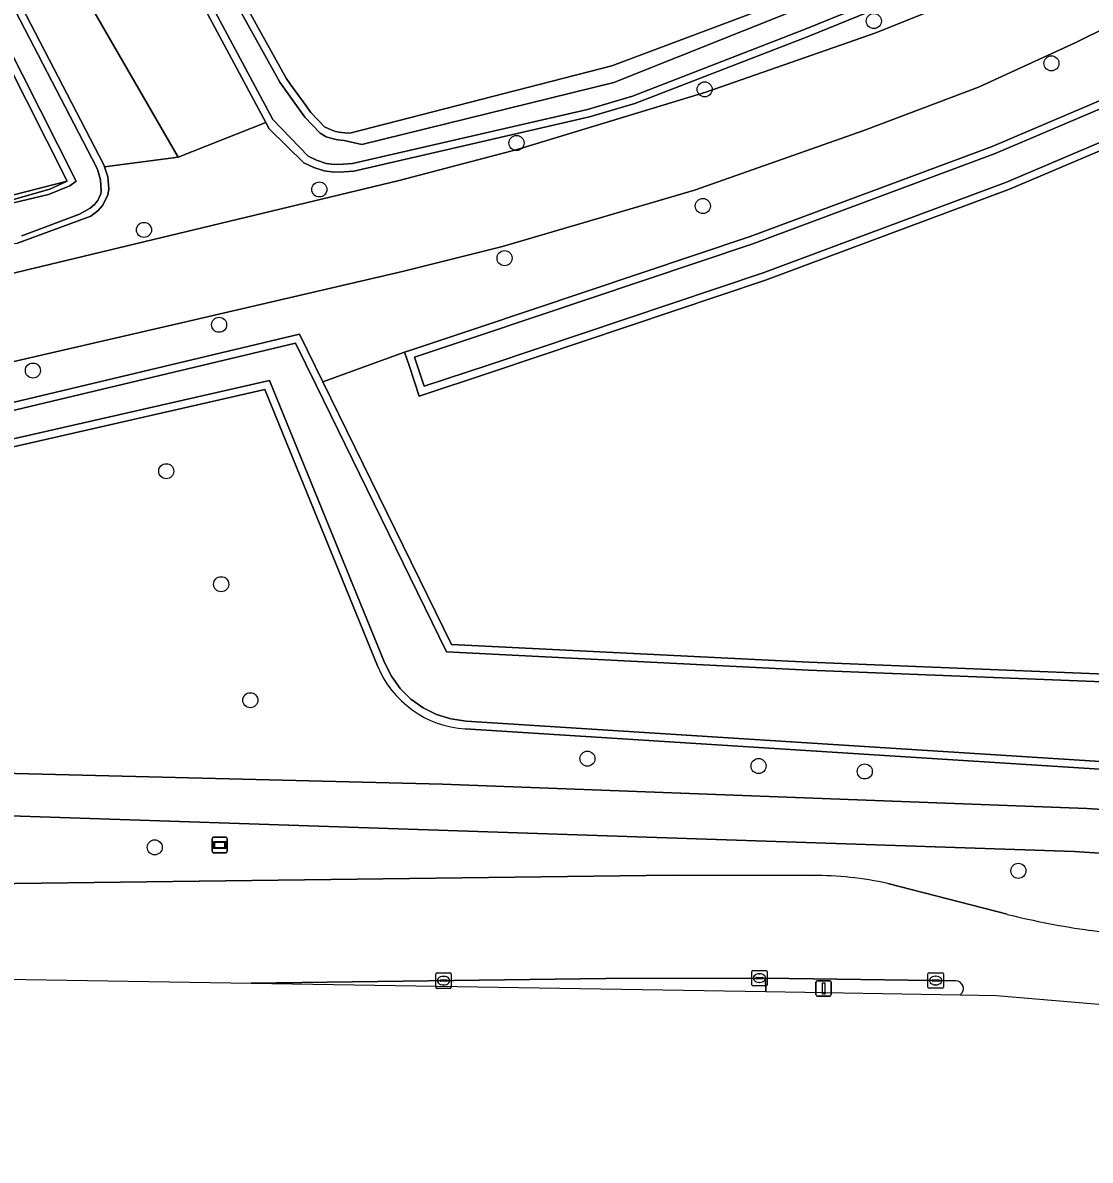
# Model space of a CAD drawing. Extents: x 162396 to 163643, y 386452 to 387406.
# Drawn here: x 163338.6 to 163407.9, y 386510.7 to 386584.5 of the extents above; entities that cross this region are included whole.
import ezdxf

# ---------------------------------------------------------------- set-up
doc = ezdxf.new("R2010")
doc.units = 0
for name, color, linetype in [('IMGEO_Berm_groen', 7, 'Continuous'), ('IMGEO_Boom', 7, 'Continuous'), ('IMGEO_Fietspad_gesloten', 7, 'Continuous'), ('IMGEO_Greppel_droge_sloot', 7, 'Continuous'), ('IMGEO_Groenvoorziening', 7, 'Continuous'), ('IMGEO_Kolk', 7, 'Continuous'), ('IMGEO_Lichtmast', 7, 'Continuous'), ('IMGEO_Loofbos', 7, 'Continuous'), ('IMGEO_Oever', 7, 'Continuous'), ('IMGEO_Rijbaan_lokaal_gesloten', 7, 'Continuous'), ('IMGEO_Rijbaan_regionaal_gesloten', 7, 'Continuous'), ('IMGEO_Verkeerseiland_gesloten', 7, 'Continuous'), ('IMGEO_Verklikker', 7, 'Continuous'), ('IMGEO_Waterloop', 7, 'Continuous')]:
    doc.layers.add(name, color=color, linetype=linetype)

msp = doc.modelspace()

# ---------------------------------------------------------------- linework, layer by layer
at = {"layer": 'IMGEO_Berm_groen'}
for points in [[(163428.091, 386593.686), (163406.94, 386583.203), (163400.616, 386580.294), (163393.173, 386577.49), (163382.187, 386573.627), (163369.709, 386569.965), (163363.318, 386568.361), (163357.091, 386566.906), (163349.174, 386565.08), (163322.425, 386558.909), (163323.113, 386556.311), (163356.554, 386564.279), (163358.064, 386561.191), (163363.368, 386563.113), (163363.842, 386563.27), (163368.061, 386564.662), (163385.798, 386570.618), (163401.511, 386576.463), (163420.089, 386584.361)], [(163397.905, 386587.008), (163389.555, 386583.592), (163378.311, 386579.24), (163375.374, 386578.378), (163360.072, 386574.861), (163359.415, 386574.8), (163358.763, 386574.788), (163358.155, 386574.866), (163357.467, 386575.096), (163356.819, 386575.399), (163354.58, 386577.589), (163354.355, 386578.01), (163348.661, 386575.767), (163343.898, 386575.13), (163344.102, 386574.491), (163344.179, 386573.704), (163344.1, 386573.306), (163343.762, 386572.631), (163343.468, 386572.297), (163343.002, 386571.943), (163338.245, 386570.187)], [(163322.099, 386564.432), (163363.015, 386574.252), (163370.672, 386576.266), (163382.91, 386579.978), (163393.947, 386583.829), (163399.406, 386586.024)], [(163335.69, 386572.367), (163340.342, 386573.682), (163341.473, 386574.204), (163315.766, 386567.638)], [(163282.173, 386541.183), (163281.727, 386540.879), (163278.692, 386538.707), (163284.811, 386534.637), (163285.244, 386535.309), (163287.011, 386538.05), (163288.831, 386540.873), (163289.264, 386541.545), (163289.936, 386541.11), (163295.555, 386537.473), (163296.227, 386537.038), (163295.786, 386536.371), (163293.934, 386533.569), (163292.079, 386530.763), (163291.638, 386530.096), (163294.607, 386528.089), (163302.251, 386528.186), (163380.758, 386529.185), (163389.829, 386529.15)], [(163472.479, 386526.324), (163448.993, 386527.897), (163406.847, 386530.716), (163337.13, 386533.041), (163328.613, 386533.607)], [(163394.723, 386528.632), (163402.481, 386526.634)], [(163353.405, 386522.168), (163386.815, 386521.618), (163386.789, 386522.496), (163376.434, 386522.468), (163353.405, 386522.168)]]:
    msp.add_lwpolyline(points, dxfattribs=at)
for centre, radius, start, end in [((163389.952, 386506.938), 22.212, 77.59776, 90.31841), ((163414.495, 386574.48), 49.332, 255.90463, 262.27855), ((163414.457, 386574.326), 49.173, 262.29824, 267.85084)]:
    msp.add_arc(centre, radius, start, end, dxfattribs=at)
at = {"layer": 'IMGEO_Boom'}
for centre in [(163393.822, 386584.594), (163405.347, 386581.847), (163382.838, 386580.159), (163370.628, 386576.679), (163357.83, 386573.668), (163382.724, 386572.591), (163346.451, 386571.042), (163369.853, 386569.207), (163351.327, 386564.886), (163339.24, 386561.914), (163347.896, 386555.385), (163351.461, 386548.051), (163353.352, 386540.525), (163375.233, 386536.734), (163386.338, 386536.256), (163393.231, 386535.905), (163347.148, 386530.98), (163403.202, 386529.457)]:
    msp.add_circle(centre, 0.489, dxfattribs=at)
at = {"layer": 'IMGEO_Fietspad_gesloten'}
msp.add_lwpolyline([(163328.613, 386533.607), (163337.13, 386533.041), (163406.847, 386530.716), (163448.993, 386527.897), (163449.172, 386530.881), (163407.646, 386533.491), (163365.835, 386535.087), (163337.241, 386535.803)], dxfattribs=at)
at = {"layer": 'IMGEO_Greppel_droge_sloot'}
for points in [[(163417.423, 386541.369), (163389.574, 386542.486), (163366.084, 386543.655), (163357.615, 386560.971), (163356.281, 386563.7), (163323.229, 386555.825)], [(163313.263, 386551.86), (163354.607, 386561.267), (163362.057, 386542.973), (163362.505, 386542.083), (163363.078, 386541.292), (163363.77, 386540.603), (163364.564, 386540.034), (163365.438, 386539.599), (163366.37, 386539.309), (163367.358, 386539.169), (163449.353, 386533.949)]]:
    msp.add_lwpolyline(points, dxfattribs=at)
at = {"layer": 'IMGEO_Groenvoorziening'}
for points in [[(163354.304, 386560.685), (163313.38, 386551.374), (163310.888, 386550.745)], [(163361.601, 386542.766), (163354.304, 386560.685)], [(163609.336, 386511.788), (163624.586, 386510.678), (163624.004, 386511.517), (163610.869, 386512.942), (163609.75, 386514.502), (163605.913, 386520.541), (163572.745, 386521.834), (163500, 386529.346), (163482.842, 386530.952), (163457.55, 386532.926), (163449.321, 386533.45), (163367.307, 386538.671)], [(163337.241, 386535.803), (163365.835, 386535.087), (163407.646, 386533.491), (163449.172, 386530.881), (163472.874, 386529.195)]]:
    msp.add_lwpolyline(points, dxfattribs=at)
msp.add_arc((163367.705, 386545.249), 6.59, 202.13337, 266.53522, dxfattribs=at)
at = {"layer": 'IMGEO_Kolk'}
for p, q in [((163365.396, 386521.905), (163365.396, 386522.757)), ((163365.471, 386522.831), (163366.323, 386522.831)), ((163365.884, 386522.611), (163365.909, 386522.611)), ((163366.397, 386522.757), (163366.397, 386521.905)), ((163385.898, 386522.069), (163385.898, 386522.921)), ((163385.973, 386522.995), (163386.825, 386522.995)), ((163386.157, 386522.489), (163386.157, 386522.501)), ((163386.595, 386522.452), (163386.197, 386522.452)), ((163386.2, 386522.538), (163386.598, 386522.538)), ((163386.386, 386522.775), (163386.411, 386522.775)), ((163386.641, 386522.501), (163386.641, 386522.489)), ((163386.899, 386522.921), (163386.899, 386522.069)), ((163397.334, 386521.912), (163397.334, 386522.764)), ((163397.409, 386522.838), (163398.261, 386522.838)), ((163397.822, 386522.618), (163397.847, 386522.618)), ((163398.335, 386522.764), (163398.335, 386521.912)), ((163366.323, 386521.831), (163365.471, 386521.831)), ((163365.655, 386522.325), (163365.655, 386522.337)), ((163366.093, 386522.288), (163365.695, 386522.288)), ((163365.698, 386522.374), (163366.096, 386522.374)), ((163365.907, 386522.051), (163365.882, 386522.051)), ((163366.139, 386522.337), (163366.139, 386522.325)), ((163386.825, 386521.995), (163385.973, 386521.995)), ((163386.409, 386522.215), (163386.384, 386522.215)), ((163398.261, 386521.838), (163397.409, 386521.838)), ((163397.593, 386522.332), (163397.593, 386522.344)), ((163398.031, 386522.295), (163397.633, 386522.295)), ((163397.636, 386522.381), (163398.034, 386522.381)), ((163397.845, 386522.058), (163397.82, 386522.058)), ((163398.077, 386522.344), (163398.077, 386522.332))]:
    msp.add_line(p, q, dxfattribs=at)
for points in [[(163365.396, 386521.905), (163365.396, 386522.757)], [(163365.471, 386522.831), (163366.323, 386522.831)], [(163366.397, 386522.757), (163366.397, 386521.905)], [(163385.898, 386522.069), (163385.898, 386522.921)], [(163385.973, 386522.995), (163386.825, 386522.995)], [(163386.899, 386522.921), (163386.899, 386522.069)], [(163397.334, 386521.912), (163397.334, 386522.764)], [(163397.409, 386522.838), (163398.261, 386522.838)], [(163398.335, 386522.764), (163398.335, 386521.912)], [(163366.323, 386521.831), (163365.471, 386521.831)], [(163386.825, 386521.995), (163385.973, 386521.995)], [(163398.261, 386521.838), (163397.409, 386521.838)]]:
    msp.add_lwpolyline(points, dxfattribs=at)
for centre, radius, start, end in [((163365.473, 386522.755), 0.0765, 91.55205, 178.44795), ((163365.473, 386522.755), 0.0765, 91.55205, 178.44795), ((163366.321, 386522.755), 0.0765, 1.55205, 88.44795), ((163366.321, 386522.755), 0.0765, 1.55205, 88.44795), ((163385.975, 386522.919), 0.0765, 91.55205, 178.44795), ((163385.975, 386522.919), 0.0765, 91.55205, 178.44795), ((163386.197, 386522.498), 0.0403, 85.87752, 175.75265), ((163386.194, 386522.488), 0.0366, 178.93798, 274.71019), ((163386.598, 386522.495), 0.043, 264.86636, 352.45326), ((163386.602, 386522.5), 0.0386, 1.73085, 96.63898), ((163386.823, 386522.919), 0.0765, 1.55205, 88.44795), ((163386.823, 386522.919), 0.0765, 1.55205, 88.44795), ((163397.411, 386522.762), 0.0765, 91.55205, 178.44795), ((163397.411, 386522.762), 0.0765, 91.55205, 178.44795), ((163398.259, 386522.762), 0.0765, 1.55205, 88.44795), ((163398.259, 386522.762), 0.0765, 1.55205, 88.44795), ((163365.473, 386521.907), 0.0765, 181.55205, 268.44795), ((163365.473, 386521.907), 0.0765, 181.55205, 268.44795), ((163365.695, 386522.334), 0.0403, 85.87752, 175.75265), ((163365.692, 386522.324), 0.0366, 178.93798, 274.71019), ((163366.096, 386522.331), 0.043, 264.86636, 352.45326), ((163366.1, 386522.336), 0.0386, 1.73085, 96.63898), ((163366.321, 386521.907), 0.0765, 271.55205, 358.44795), ((163366.321, 386521.907), 0.0765, 271.55205, 358.44795), ((163385.975, 386522.071), 0.0765, 181.55205, 268.44795), ((163385.975, 386522.071), 0.0765, 181.55205, 268.44795), ((163386.823, 386522.071), 0.0765, 271.55205, 358.44795), ((163386.823, 386522.071), 0.0765, 271.55205, 358.44795), ((163397.411, 386521.914), 0.0765, 181.55205, 268.44795), ((163397.411, 386521.914), 0.0765, 181.55205, 268.44795), ((163397.633, 386522.341), 0.0403, 85.87752, 175.75265), ((163397.63, 386522.331), 0.0366, 178.93798, 274.71019), ((163398.034, 386522.338), 0.043, 264.86636, 352.45326), ((163398.038, 386522.343), 0.0386, 1.73085, 96.63898), ((163398.259, 386521.914), 0.0765, 271.55205, 358.44795), ((163398.259, 386521.914), 0.0765, 271.55205, 358.44795)]:
    msp.add_arc(centre, radius, start, end, dxfattribs=at)
for centre, major_axis, ratio, start_param, end_param in [((163365.883, 386522.331), (-0.387, 0.002), 0.722429, 4.712389, 7.853982), ((163365.908, 386522.331), (-0.39, 0.002), 0.717154, 1.570796, 4.712389), ((163386.385, 386522.495), (-0.387, 0.002), 0.722429, 4.712389, 7.853982), ((163386.41, 386522.495), (-0.39, 0.002), 0.717154, 1.570796, 4.712389), ((163397.821, 386522.338), (-0.387, 0.002), 0.722429, 4.712389, 7.853982), ((163397.846, 386522.338), (-0.39, 0.002), 0.717154, 1.570796, 4.712389)]:
    msp.add_ellipse(centre, major_axis=major_axis, ratio=ratio, start_param=start_param, end_param=end_param, dxfattribs=at)
at = {"layer": 'IMGEO_Lichtmast'}
for p, q in [((163390.065, 386521.423), (163390.065, 386522.223)), ((163390.065, 386522.223), (163390.065, 386521.423)), ((163390.165, 386522.323), (163390.955, 386522.323)), ((163390.955, 386522.323), (163390.165, 386522.323)), ((163391.055, 386522.223), (163391.055, 386521.423)), ((163391.055, 386521.423), (163391.055, 386522.223)), ((163390.955, 386521.323), (163390.165, 386521.323)), ((163390.165, 386521.323), (163390.955, 386521.323))]:
    msp.add_line(p, q, dxfattribs=at)
msp.add_lwpolyline([(163390.485, 386522.198), (163390.635, 386522.198), (163390.635, 386521.448), (163390.485, 386521.448), (163390.485, 386522.198)], dxfattribs=at)
for centre, start, end in [((163390.165, 386522.223), 90, 180), ((163390.165, 386522.223), 90, 180), ((163390.955, 386522.223), 0, 90), ((163390.955, 386522.223), 360, 90), ((163390.165, 386521.423), 180, 270), ((163390.165, 386521.423), 180, 270), ((163390.955, 386521.423), 270, 0), ((163390.955, 386521.423), 270, 0)]:
    msp.add_arc(centre, 0.1, start, end, dxfattribs=at)
at = {"layer": 'IMGEO_Loofbos'}
for points in [[(163326.318, 386614.417), (163348.661, 386575.767), (163354.355, 386578.01), (163338.856, 386606.934), (163335.676, 386612.498), (163331.718, 386620.135)], [(163326.318, 386614.417), (163324.57, 386612.566), (163324.535, 386612.493), (163324.549, 386612.411), (163343.852, 386575.273), (163343.898, 386575.13), (163348.661, 386575.767)]]:
    msp.add_lwpolyline(points, close=True, dxfattribs=at)
for points in [[(163296.289, 386587.087), (163291.934, 386582.818), (163315.766, 386567.638), (163341.473, 386574.204), (163323.015, 386610.784)], [(163343.831, 386602.255), (163355.688, 386580.884), (163355.956, 386580.485), (163356.911, 386579.176), (163357.282, 386578.668), (163358.175, 386577.721), (163358.447, 386577.592), (163358.879, 386577.432), (163359.117, 386577.38), (163359.264, 386577.363), (163359.489, 386577.338), (163359.815, 386577.32), (163376.805, 386581.681), (163402.02, 386591.165)], [(163421.439, 386581.675), (163402.621, 386573.675), (163386.799, 386567.79), (163369.008, 386561.816), (163364.308, 386560.264), (163363.655, 386562.242), (163363.368, 386563.113), (163358.064, 386561.191), (163366.404, 386544.14), (163389.596, 386542.986), (163417.446, 386541.868)]]:
    msp.add_lwpolyline(points, dxfattribs=at)
at = {"layer": 'IMGEO_Oever'}
for points in [[(163419.78, 386655.971), (163407.281, 386647.001), (163404.582, 386645.523), (163397.483, 386640.59), (163390.723, 386635.635), (163383.444, 386630.941), (163377.165, 386626.547), (163371.247, 386622.711), (163359.107, 386613.523), (163355.328, 386610.986), (163352.348, 386608.528), (163343.17, 386602.416), (163355.261, 386580.623), (163356.896, 386578.348), (163357.875, 386577.31), (163358.264, 386577.087), (163358.738, 386576.951), (163359.035, 386576.886), (163359.447, 386576.839), (163360.599, 386576.583), (163376.956, 386580.601), (163402.219, 386590.706), (163414.175, 386596.59)], [(163323.015, 386610.784), (163341.473, 386574.204), (163340.342, 386573.682), (163335.69, 386572.367), (163335.455, 386572.186), (163335.343, 386572.006), (163335.343, 386571.382), (163335.508, 386570.834), (163335.744, 386570.57), (163336.002, 386570.413), (163336.78, 386570.187), (163337.247, 386570.132), (163338.245, 386570.187), (163343.002, 386571.943), (163343.468, 386572.297), (163343.762, 386572.631), (163344.1, 386573.306), (163344.179, 386573.704), (163344.102, 386574.491), (163343.898, 386575.13), (163343.852, 386575.273), (163324.549, 386612.411)], [(163324.069, 386612.25), (163343.398, 386575.063), (163343.463, 386574.89), (163343.628, 386574.28), (163343.677, 386573.555), (163343.648, 386573.388), (163343.449, 386572.948), (163343.23, 386572.691), (163342.954, 386572.46), (163342.273, 386572.063), (163338.526, 386570.647)], [(163336.052, 386572.35), (163340.25, 386573.346), (163341.643, 386573.91), (163342.043, 386574.212), (163323.452, 386611.029)], [(163338.856, 386606.934), (163354.355, 386578.01), (163354.58, 386577.589), (163356.819, 386575.399), (163357.467, 386575.096), (163358.155, 386574.866), (163358.763, 386574.788), (163359.415, 386574.8), (163360.072, 386574.861), (163375.374, 386578.378), (163378.311, 386579.24), (163389.555, 386583.592), (163397.905, 386587.008)], [(163397.703, 386587.465), (163389.37, 386584.057), (163378.15, 386579.714), (163375.247, 386578.862), (163359.993, 386575.356), (163359.387, 386575.299), (163358.79, 386575.289), (163358.267, 386575.356), (163357.652, 386575.561), (163357.106, 386575.817), (163354.823, 386578.195), (163339.293, 386607.176)], [(163402.02, 386591.165), (163376.805, 386581.681), (163359.815, 386577.32), (163359.489, 386577.338), (163359.264, 386577.363), (163359.117, 386577.38), (163358.879, 386577.432), (163358.447, 386577.592), (163358.175, 386577.721), (163357.282, 386578.668), (163356.911, 386579.176), (163355.956, 386580.485), (163355.688, 386580.884), (163343.831, 386602.255)], [(163420.089, 386584.361), (163401.511, 386576.463), (163385.798, 386570.618), (163368.061, 386564.662), (163363.842, 386563.27), (163363.368, 386563.113), (163363.655, 386562.242), (163364.308, 386560.264), (163369.008, 386561.816), (163386.799, 386567.79), (163402.621, 386573.675), (163421.439, 386581.675)], [(163421.214, 386582.123), (163402.436, 386574.14), (163386.632, 386568.261), (163368.85, 386562.29), (163364.626, 386560.896), (163364.151, 386562.335), (163363.999, 386562.795), (163368.219, 386564.188), (163385.965, 386570.147), (163401.696, 386575.998), (163420.314, 386583.914)], [(163417.446, 386541.868), (163389.596, 386542.986), (163366.404, 386544.14), (163358.064, 386561.191), (163356.554, 386564.279), (163323.113, 386556.311), (163314.231, 386554.194), (163310.159, 386553.604)], [(163323.229, 386555.825), (163356.281, 386563.7), (163357.615, 386560.971), (163366.084, 386543.655), (163389.574, 386542.486), (163417.423, 386541.369)], [(163449.353, 386533.949), (163367.358, 386539.169), (163366.37, 386539.309), (163365.438, 386539.599), (163364.564, 386540.034), (163363.77, 386540.603), (163363.078, 386541.292), (163362.505, 386542.083), (163362.057, 386542.973), (163354.607, 386561.267), (163313.263, 386551.86)], [(163310.888, 386550.745), (163313.38, 386551.374), (163354.304, 386560.685), (163361.601, 386542.766)], [(163367.307, 386538.671), (163449.321, 386533.45), (163457.55, 386532.926), (163482.842, 386530.952), (163500, 386529.346), (163572.745, 386521.834), (163605.913, 386520.541), (163605.315, 386525.72), (163605.077, 386527.787), (163576.187, 386529.469), (163594.432, 386541.126), (163593.863, 386541.958), (163574.748, 386529.67), (163567.145, 386552.771)]]:
    msp.add_lwpolyline(points, dxfattribs=at)
msp.add_arc((163367.705, 386545.249), 6.59, 202.13337, 266.53522, dxfattribs=at)
at = {"layer": 'IMGEO_Rijbaan_lokaal_gesloten'}
for points in [[(163400.616, 386580.294), (163406.94, 386583.203), (163428.091, 386593.686)], [(163399.406, 386586.024), (163393.947, 386583.829), (163382.91, 386579.978), (163370.672, 386576.266), (163363.015, 386574.252), (163322.099, 386564.432), (163321.638, 386564.343), (163321.14, 386564.291), (163320.64, 386564.283), (163320.141, 386564.32), (163319.648, 386564.402), (163319.163, 386564.527), (163318.692, 386564.695), (163318.238, 386564.905), (163317.804, 386565.154), (163314.401, 386567.322), (163291.201, 386582.099), (163289.205, 386583.369), (163287.896, 386584.123), (163286.524, 386584.756)], [(163285.594, 386578.891), (163297.613, 386571.401), (163316.979, 386559.252), (163317.385, 386559.019), (163317.81, 386558.822), (163318.251, 386558.665), (163318.704, 386558.548), (163319.165, 386558.471), (163319.632, 386558.436), (163320.1, 386558.443), (163320.566, 386558.492), (163320.992, 386558.574), (163322.425, 386558.909), (163349.174, 386565.08), (163357.091, 386566.906), (163363.318, 386568.361), (163369.709, 386569.965), (163382.187, 386573.627), (163393.173, 386577.49), (163400.616, 386580.294)]]:
    msp.add_lwpolyline(points, dxfattribs=at)
at = {"layer": 'IMGEO_Rijbaan_regionaal_gesloten'}
for points in [[(163389.829, 386529.15), (163380.758, 386529.185), (163302.251, 386528.186), (163294.607, 386528.089), (163278.616, 386527.885), (163277.866, 386527.903), (163277.879, 386524.523), (163277.91, 386522.352), (163296.252, 386523.108), (163353.405, 386522.168), (163376.434, 386522.468), (163386.789, 386522.496), (163399.132, 386522.32)], [(163402.481, 386526.634), (163394.723, 386528.632)], [(163399.425, 386521.411), (163401.783, 386521.372), (163448.498, 386517.406)]]:
    msp.add_lwpolyline(points, dxfattribs=at)
for centre, radius, start, end in [((163389.952, 386506.938), 22.212, 77.59776, 90.31841), ((163414.495, 386574.48), 49.332, 255.90463, 262.27855), ((163414.457, 386574.326), 49.173, 262.29824, 267.85084), ((163399.131, 386521.818), 0.502, 305.74883, 89.92118)]:
    msp.add_arc(centre, radius, start, end, dxfattribs=at)
at = {"layer": 'IMGEO_Verkeerseiland_gesloten'}
msp.add_lwpolyline([(163399.132, 386522.32), (163386.789, 386522.496), (163386.815, 386521.618), (163399.425, 386521.411)], dxfattribs=at)
msp.add_arc((163399.131, 386521.818), 0.502, 305.74883, 89.92118, dxfattribs=at)
at = {"layer": 'IMGEO_Verklikker'}
for p, q in [((163350.867, 386530.734), (163350.867, 386531.534)), ((163350.867, 386531.534), (163350.867, 386530.734)), ((163350.967, 386531.634), (163351.757, 386531.634)), ((163351.757, 386531.634), (163350.967, 386531.634)), ((163351.857, 386531.534), (163351.857, 386530.734)), ((163351.857, 386530.734), (163351.857, 386531.534)), ((163351.757, 386530.634), (163350.967, 386530.634)), ((163350.967, 386530.634), (163351.757, 386530.634))]:
    msp.add_line(p, q, dxfattribs=at)
for points in [[(163350.968, 386531.366), (163351.756, 386531.366), (163351.756, 386530.902), (163350.968, 386530.902), (163350.968, 386531.366)], [(163351.033, 386531.301), (163351.033, 386530.967), (163351.691, 386530.967), (163351.691, 386531.301), (163351.033, 386531.301)]]:
    msp.add_lwpolyline(points, dxfattribs=at)
for centre, start, end in [((163350.967, 386531.534), 90, 180), ((163350.967, 386531.534), 90, 180), ((163351.757, 386531.534), 0, 90), ((163351.757, 386531.534), 360, 90), ((163350.967, 386530.734), 180, 270), ((163350.967, 386530.734), 180, 270), ((163351.757, 386530.734), 270, 0), ((163351.757, 386530.734), 270, 0)]:
    msp.add_arc(centre, 0.1, start, end, dxfattribs=at)
at = {"layer": 'IMGEO_Waterloop'}
for points in [[(163338.526, 386570.647), (163342.273, 386572.063), (163342.954, 386572.46), (163343.23, 386572.691), (163343.449, 386572.948), (163343.648, 386573.388), (163343.677, 386573.555), (163343.628, 386574.28), (163343.463, 386574.89), (163343.398, 386575.063), (163324.069, 386612.25)], [(163323.452, 386611.029), (163342.043, 386574.212), (163341.643, 386573.91), (163340.25, 386573.346), (163336.052, 386572.35)], [(163339.293, 386607.176), (163354.823, 386578.195), (163357.106, 386575.817), (163357.652, 386575.561), (163358.267, 386575.356), (163358.79, 386575.289), (163359.387, 386575.299), (163359.993, 386575.356), (163375.247, 386578.862), (163378.15, 386579.714), (163389.37, 386584.057), (163397.703, 386587.465)], [(163414.175, 386596.59), (163402.219, 386590.706), (163376.956, 386580.601), (163360.599, 386576.583), (163359.447, 386576.839), (163359.035, 386576.886), (163358.738, 386576.951), (163358.264, 386577.087), (163357.875, 386577.31), (163356.896, 386578.348), (163355.261, 386580.623), (163343.17, 386602.416)], [(163420.314, 386583.914), (163401.696, 386575.998), (163385.965, 386570.147), (163368.219, 386564.188), (163363.999, 386562.795), (163364.151, 386562.335), (163364.626, 386560.896), (163368.85, 386562.29), (163386.632, 386568.261), (163402.436, 386574.14), (163421.214, 386582.123)]]:
    msp.add_lwpolyline(points, dxfattribs=at)

doc.saveas('drawing.dxf')
